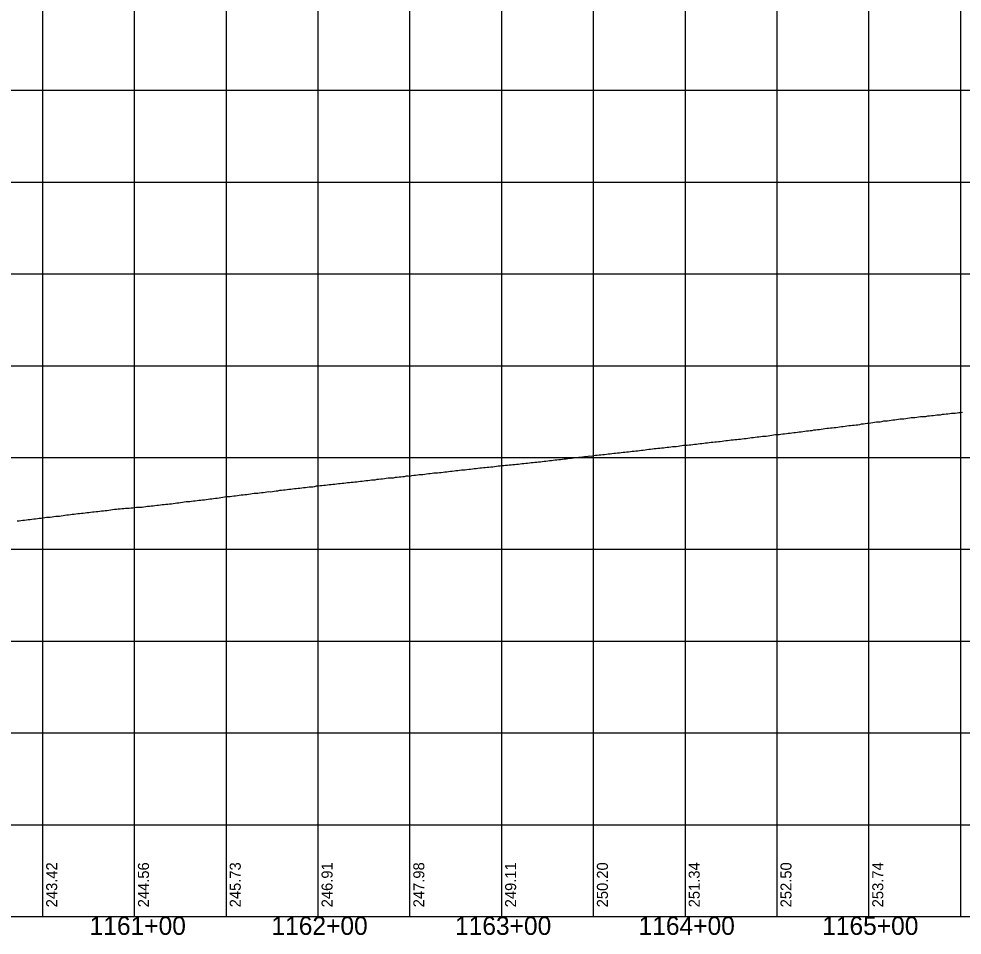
# Model space of a CAD drawing. Extents: x -90830 to 2015517, y -20856 to 836331.
# Drawn here: x 10029 to 10543, y 64904 to 65403 of the extents above; entities that cross this region are included whole.
import ezdxf

# ---------------------------------------------------------------- set-up
doc = ezdxf.new("R2010")
doc.units = 0
for name, color, linetype in [('Level 1', 7, 'Continuous'), ('RD_DDB_Profile_EX', 7, 'Continuous'), ('RD_DDB_StaTX', 7, 'Continuous'), ('RD_DDB_StripGrade', 7, 'Continuous'), ('RD_GPK_Profile_Cell', 7, 'Continuous')]:
    doc.layers.add(name, color=color, linetype=linetype)

msp = doc.modelspace()

# ---------------------------------------------------------------- linework, layer by layer
at = {"layer": 'Level 1'}
for p, q in [((10041.68, 65413.79), (10041.68, 64913.79)), ((10091.68, 65413.79), (10091.68, 64913.79)), ((10141.68, 65413.79), (10141.68, 64913.79)), ((10191.68, 65413.79), (10191.68, 64913.79)), ((10241.68, 65413.79), (10241.68, 64913.79)), ((10291.68, 65413.79), (10291.68, 64913.79)), ((10341.68, 65413.79), (10341.68, 64913.79)), ((10391.68, 65413.79), (10391.68, 64913.79)), ((10441.68, 65413.79), (10441.68, 64913.79)), ((10491.68, 65413.79), (10491.68, 64913.79)), ((10541.68, 65413.79), (10541.68, 64913.79)), ((9491.68, 65363.79), (11091.68, 65363.79)), ((9491.68, 65313.79), (11091.68, 65313.79)), ((9491.68, 65263.79), (11091.68, 65263.79)), ((9491.68, 65213.79), (11091.68, 65213.79)), ((9491.68, 65163.79), (11091.68, 65163.79)), ((9491.68, 65113.79), (11091.68, 65113.79)), ((9491.68, 65063.79), (11091.68, 65063.79)), ((9491.68, 65013.79), (11091.68, 65013.79)), ((9491.68, 64963.79), (11091.68, 64963.79)), ((9491.68, 64913.79), (11091.68, 64913.79))]:
    msp.add_line(p, q, dxfattribs=at)
at = {"layer": 'RD_DDB_Profile_EX'}
for points in [[(10479.9, 65181.04), (10480.9, 65181.16), (10481.9, 65181.29), (10482.9, 65181.39), (10483.9, 65181.49), (10484.9, 65181.57), (10485.9, 65181.62), (10486.9, 65181.82), (10487.9, 65182.04), (10488.9, 65182.16), (10489.9, 65182.29), (10490.9, 65182.42), (10491.9, 65182.54), (10492.9, 65182.67), (10493.9, 65182.82), (10494.9, 65182.97), (10495.9, 65183.14), (10496.9, 65183.22), (10497.9, 65183.19), (10498.9, 65183.39), (10499.9, 65183.68), (10500.9, 65183.74), (10501.9, 65183.83), (10502.9, 65183.98), (10503.9, 65184.13), (10504.9, 65184.23), (10505.9, 65184.29), (10506.9, 65184.43), (10507.9, 65184.58), (10508.9, 65184.78), (10509.9, 65184.84), (10510.9, 65184.94), (10511.9, 65185.08), (10512.9, 65185.23), (10513.9, 65185.38), (10514.9, 65185.49), (10515.9, 65185.59), (10516.9, 65185.64), (10517.9, 65185.74), (10518.9, 65185.88), (10519.9, 65186.03), (10520.9, 65186.14), (10521.9, 65186.19), (10522.9, 65186.19), (10523.9, 65186.43), (10524.9, 65186.54), (10525.9, 65186.64), (10526.9, 65186.74), (10527.9, 65186.84), (10528.9, 65187.08), (10529.9, 65187.01), (10530.9, 65187), (10531.9, 65187.33), (10532.9, 65187.44), (10533.9, 65187.49), (10534.9, 65187.62), (10535.9, 65187.77), (10536.9, 65187.88), (10537.9, 65187.98), (10538.9, 65188), (10539.9, 65188.12), (10540.9, 65188.23), (10541.9, 65188.37), (10542.9, 65188.44)], [(10379.9, 65169.12), (10380.9, 65169.29), (10381.9, 65169.4), (10382.9, 65169.5), (10383.9, 65169.61), (10384.9, 65169.72), (10385.9, 65169.74), (10386.9, 65169.85), (10387.9, 65170.04), (10388.9, 65170.19), (10389.9, 65170.27), (10390.9, 65170.42), (10391.9, 65170.53), (10392.9, 65170.59), (10393.9, 65170.66), (10394.9, 65170.76), (10395.9, 65170.9), (10396.9, 65171.03), (10397.9, 65171.12), (10398.9, 65171.27), (10399.9, 65171.4), (10400.9, 65171.5), (10401.9, 65171.61), (10402.9, 65171.7), (10403.9, 65171.78), (10404.9, 65171.92), (10405.9, 65172.06), (10406.9, 65172.16), (10407.9, 65172.27), (10408.9, 65172.41), (10409.9, 65172.51), (10410.9, 65172.59), (10411.9, 65172.63), (10412.9, 65172.78), (10413.9, 65172.96), (10414.9, 65173.04), (10415.9, 65173.14), (10416.9, 65173.35), (10417.9, 65173.44), (10418.9, 65173.52), (10419.9, 65173.65), (10420.9, 65173.74), (10421.9, 65173.84), (10422.9, 65174), (10423.9, 65174.11), (10424.9, 65174.21), (10425.9, 65174.35), (10426.9, 65174.5), (10427.9, 65174.6), (10428.9, 65174.7), (10429.9, 65174.84), (10430.9, 65174.99), (10431.9, 65175.09), (10432.9, 65175.28), (10433.9, 65175.35), (10434.9, 65175.35), (10435.9, 65175.35), (10436.9, 65175.62), (10437.9, 65175.69), (10438.9, 65175.92), (10439.9, 65176.08), (10440.9, 65176.23), (10441.9, 65176.28), (10442.9, 65176.36), (10443.9, 65176.56), (10444.9, 65176.7), (10445.9, 65176.75), (10446.9, 65176.81), (10447.9, 65176.96), (10448.9, 65177.11), (10449.9, 65177.26), (10450.9, 65177.35), (10451.9, 65177.43), (10452.9, 65177.66), (10453.9, 65177.71), (10454.9, 65177.83), (10455.9, 65178.02), (10456.9, 65178.16), (10457.9, 65178.26), (10458.9, 65178.37), (10459.9, 65178.46), (10460.9, 65178.51), (10461.9, 65178.79), (10462.9, 65178.9), (10463.9, 65179), (10464.9, 65179.1), (10465.9, 65179.24), (10466.9, 65179.44), (10467.9, 65179.54), (10468.9, 65179.69), (10469.9, 65179.74), (10470.9, 65179.94), (10471.9, 65179.99), (10472.9, 65180.09), (10473.9, 65180.19), (10474.9, 65180.38), (10475.9, 65180.49), (10476.9, 65180.64), (10477.9, 65180.74), (10478.9, 65180.89), (10479.9, 65181.04)], [(10279.9, 65158.11), (10280.9, 65158.17), (10281.9, 65158.34), (10282.9, 65158.43), (10283.9, 65158.45), (10284.9, 65158.52), (10285.9, 65158.71), (10286.9, 65158.79), (10287.9, 65158.92), (10288.9, 65159.07), (10289.9, 65159.18), (10290.9, 65159.28), (10291.9, 65159.39), (10292.9, 65159.51), (10293.9, 65159.57), (10294.9, 65159.66), (10295.9, 65159.75), (10296.9, 65159.85), (10297.9, 65159.92), (10298.9, 65160.03), (10299.9, 65160.11), (10300.9, 65160.22), (10301.9, 65160.35), (10302.9, 65160.5), (10303.9, 65160.57), (10304.9, 65160.68), (10305.9, 65160.78), (10306.9, 65160.94), (10307.9, 65161), (10308.9, 65161.06), (10309.9, 65161.16), (10310.9, 65161.29), (10311.9, 65161.4), (10312.9, 65161.47), (10313.9, 65161.66), (10314.9, 65161.77), (10315.9, 65161.83), (10316.9, 65162.02), (10317.9, 65162.1), (10318.9, 65162.24), (10319.9, 65162.39), (10320.9, 65162.47), (10321.9, 65162.57), (10322.9, 65162.67), (10323.9, 65162.77), (10324.9, 65162.92), (10325.9, 65162.98), (10326.9, 65163.12), (10327.9, 65163.23), (10328.9, 65163.34), (10329.9, 65163.47), (10330.9, 65163.64), (10331.9, 65163.76), (10332.9, 65163.84), (10333.9, 65163.92), (10334.9, 65164.01), (10335.9, 65164.12), (10336.9, 65164.25), (10337.9, 65164.4), (10338.9, 65164.53), (10339.9, 65164.62), (10340.9, 65164.58), (10341.9, 65164.86), (10342.9, 65164.98), (10343.9, 65165.04), (10344.9, 65165.18), (10345.9, 65165.29), (10346.9, 65165.39), (10347.9, 65165.49), (10348.9, 65165.64), (10349.9, 65165.75), (10350.9, 65165.84), (10351.9, 65165.99), (10352.9, 65166.11), (10353.9, 65166.19), (10354.9, 65166.28), (10355.9, 65166.36), (10356.9, 65166.5), (10357.9, 65166.64), (10358.9, 65166.72), (10359.9, 65166.83), (10360.9, 65166.96), (10361.9, 65167.07), (10362.9, 65167.17), (10363.9, 65167.28), (10364.9, 65167.39), (10365.9, 65167.49), (10366.9, 65167.61), (10367.9, 65167.74), (10368.9, 65167.81), (10369.9, 65167.94), (10370.9, 65168.15), (10371.9, 65168.26), (10372.9, 65168.36), (10373.9, 65168.48), (10374.9, 65168.64), (10375.9, 65168.71), (10376.9, 65168.82), (10377.9, 65168.95), (10378.9, 65169.01), (10379.9, 65169.12)], [(10179.9, 65146.94), (10180.9, 65147.04), (10181.9, 65147.14), (10182.9, 65147.28), (10183.9, 65147.42), (10184.9, 65147.46), (10185.9, 65147.64), (10186.9, 65147.75), (10187.9, 65147.85), (10188.9, 65147.9), (10189.9, 65148.08), (10190.9, 65148.27), (10191.9, 65148.37), (10192.9, 65148.46), (10193.9, 65148.56), (10194.9, 65148.65), (10195.9, 65148.78), (10196.9, 65148.9), (10197.9, 65149.05), (10198.9, 65149.11), (10199.9, 65149.21), (10200.9, 65149.33), (10201.9, 65149.48), (10202.9, 65149.58), (10203.9, 65149.64), (10204.9, 65149.74), (10205.9, 65149.83), (10206.9, 65149.98), (10207.9, 65150.09), (10208.9, 65150.24), (10209.9, 65150.38), (10210.9, 65150.43), (10211.9, 65150.48), (10212.9, 65150.6), (10213.9, 65150.77), (10214.9, 65150.85), (10215.9, 65150.95), (10216.9, 65151.1), (10217.9, 65151.2), (10218.9, 65151.32), (10219.9, 65151.49), (10220.9, 65151.56), (10221.9, 65151.61), (10222.9, 65151.7), (10223.9, 65151.91), (10224.9, 65151.94), (10225.9, 65152.09), (10226.9, 65152.24), (10227.9, 65152.44), (10228.9, 65152.58), (10229.9, 65152.66), (10230.9, 65152.66), (10231.9, 65152.67), (10232.9, 65152.77), (10233.9, 65152.99), (10234.9, 65153.12), (10235.9, 65153.22), (10236.9, 65153.33), (10237.9, 65153.39), (10238.9, 65153.49), (10239.9, 65153.73), (10240.9, 65153.72), (10241.9, 65153.68), (10242.9, 65154.02), (10243.9, 65154.12), (10244.9, 65154.21), (10245.9, 65154.36), (10246.9, 65154.46), (10247.9, 65154.52), (10248.9, 65154.61), (10249.9, 65154.71), (10250.9, 65154.88), (10251.9, 65155), (10252.9, 65155.07), (10253.9, 65155.24), (10254.9, 65155.4), (10255.9, 65155.47), (10256.9, 65155.52), (10257.9, 65155.61), (10258.9, 65155.71), (10259.9, 65155.77), (10260.9, 65155.93), (10261.9, 65156.05), (10262.9, 65156.18), (10263.9, 65156.3), (10264.9, 65156.39), (10265.9, 65156.58), (10266.9, 65156.65), (10267.9, 65156.7), (10268.9, 65156.84), (10269.9, 65157.03), (10270.9, 65157.1), (10271.9, 65157.15), (10272.9, 65157.29), (10273.9, 65157.39), (10274.9, 65157.49), (10275.9, 65157.63), (10276.9, 65157.73), (10277.9, 65157.87), (10278.9, 65157.97), (10279.9, 65158.11)], [(10079.9, 65135.42), (10080.9, 65135.56), (10081.9, 65135.71), (10082.9, 65135.78), (10083.9, 65135.86), (10084.9, 65135.96), (10085.9, 65136.02), (10086.9, 65136.12), (10087.9, 65136.22), (10088.9, 65136.27), (10089.9, 65136.33), (10090.9, 65136.41), (10091.9, 65136.63), (10092.9, 65136.69), (10093.9, 65136.78), (10094.9, 65136.83), (10095.9, 65136.83), (10096.9, 65136.92), (10097.9, 65137.18), (10098.9, 65137.22), (10099.9, 65137.25), (10100.9, 65137.38), (10101.9, 65137.52), (10102.9, 65137.63), (10103.9, 65137.8), (10104.9, 65137.88), (10105.9, 65138), (10106.9, 65138.11), (10107.9, 65138.2), (10108.9, 65138.29), (10109.9, 65138.42), (10110.9, 65138.53), (10111.9, 65138.58), (10112.9, 65138.77), (10113.9, 65138.94), (10114.9, 65139.01), (10115.9, 65139.13), (10116.9, 65139.28), (10117.9, 65139.43), (10118.9, 65139.6), (10119.9, 65139.76), (10120.9, 65139.82), (10121.9, 65139.91), (10122.9, 65140.02), (10123.9, 65140.21), (10124.9, 65140.26), (10125.9, 65140.34), (10126.9, 65140.52), (10127.9, 65140.59), (10128.9, 65140.69), (10129.9, 65140.74), (10130.9, 65140.98), (10131.9, 65141.14), (10132.9, 65141.19), (10133.9, 65141.34), (10134.9, 65141.48), (10135.9, 65141.58), (10136.9, 65141.68), (10137.9, 65141.87), (10138.9, 65142.02), (10139.9, 65142.16), (10140.9, 65142.35), (10141.9, 65142.5), (10142.9, 65142.53), (10143.9, 65142.6), (10144.9, 65142.77), (10145.9, 65142.93), (10146.9, 65142.98), (10147.9, 65143.08), (10148.9, 65143.25), (10149.9, 65143.37), (10150.9, 65143.44), (10151.9, 65143.57), (10152.9, 65143.69), (10153.9, 65143.76), (10154.9, 65143.92), (10155.9, 65144.14), (10156.9, 65144.28), (10157.9, 65144.33), (10158.9, 65144.4), (10159.9, 65144.59), (10160.9, 65144.69), (10161.9, 65144.8), (10162.9, 65144.99), (10163.9, 65145.14), (10164.9, 65145.22), (10165.9, 65145.18), (10166.9, 65145.25), (10167.9, 65145.48), (10168.9, 65145.61), (10169.9, 65145.72), (10170.9, 65145.97), (10171.9, 65146.02), (10172.9, 65146.13), (10173.9, 65146.18), (10174.9, 65146.38), (10175.9, 65146.48), (10176.9, 65146.59), (10177.9, 65146.69), (10178.9, 65146.84), (10179.9, 65146.94)], [(10027.9, 65129.3), (10028.9, 65129.37), (10029.9, 65129.45), (10030.9, 65129.59), (10031.9, 65129.64), (10032.9, 65129.88), (10033.9, 65130.03), (10034.9, 65129.95), (10035.9, 65130.14), (10036.9, 65130.32), (10037.9, 65130.46), (10038.9, 65130.61), (10039.9, 65130.69), (10040.9, 65130.81), (10041.9, 65130.89), (10042.9, 65131.07), (10043.9, 65131.21), (10044.9, 65131.3), (10045.9, 65131.38), (10046.9, 65131.46), (10047.9, 65131.66), (10048.9, 65131.82), (10049.9, 65131.89), (10050.9, 65131.92), (10051.9, 65132.1), (10052.9, 65132.27), (10053.9, 65132.37), (10054.9, 65132.5), (10055.9, 65132.62), (10056.9, 65132.78), (10057.9, 65132.85), (10058.9, 65132.94), (10059.9, 65133.08), (10060.9, 65133.22), (10061.9, 65133.31), (10062.9, 65133.41), (10063.9, 65133.52), (10064.9, 65133.74), (10065.9, 65133.87), (10066.9, 65133.88), (10067.9, 65134.02), (10068.9, 65134.15), (10069.9, 65134.25), (10070.9, 65134.35), (10071.9, 65134.45), (10072.9, 65134.59), (10073.9, 65134.67), (10074.9, 65134.75), (10075.9, 65134.88), (10076.9, 65134.99), (10077.9, 65135.09), (10078.9, 65135.26), (10079.9, 65135.42)]]:
    msp.add_lwpolyline(points, dxfattribs=at)
at = {"layer": 'RD_GPK_Profile_Cell'}
msp.add_line((9579.9, 64913.79), (11679.9, 64913.79), dxfattribs=at)

# ---------------------------------------------------------------- texts
at = {"layer": 'RD_DDB_StaTX'}
for s, p in [('1161+00', (10067.35, 64903.79)), ('1162+00', (10166.39, 64903.79)), ('1163+00', (10266.39, 64903.79)), ('1164+00', (10366.39, 64903.79)), ('1165+00', (10466.39, 64903.79))]:
    msp.add_text(s, height=10, dxfattribs=at).set_placement(p)
at = {"layer": 'RD_DDB_StripGrade'}
for s, p in [('243.42', (10049.68, 64918.79)), ('244.56', (10099.68, 64918.79)), ('245.73', (10149.68, 64918.79)), ('246.91', (10199.68, 64918.79)), ('247.98', (10249.68, 64918.79)), ('249.11', (10299.68, 64918.79)), ('250.20', (10349.68, 64918.79)), ('251.34', (10399.68, 64918.79)), ('252.50', (10449.68, 64918.79)), ('253.74', (10499.68, 64918.79))]:
    msp.add_text(s, height=6, rotation=90, dxfattribs=at).set_placement(p)

doc.saveas('drawing.dxf')
